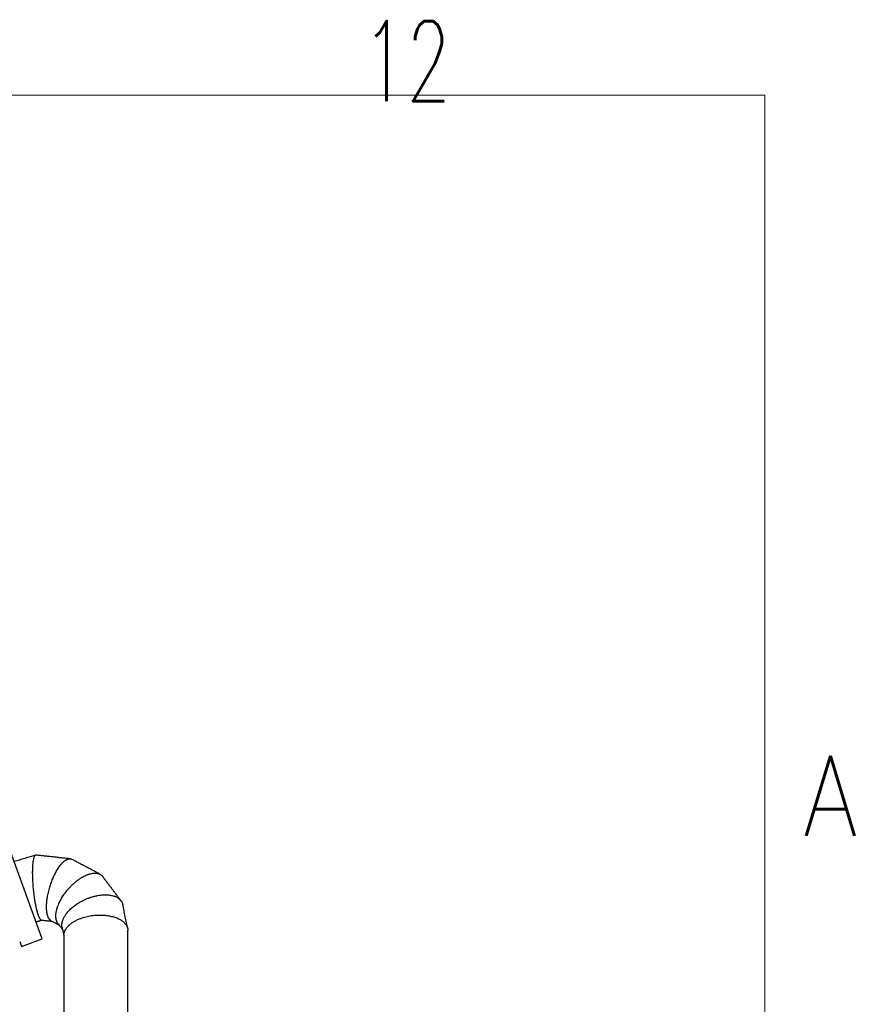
# Model space of a CAD drawing. Header units: millimetres. Extents: x 0 to 29700, y -16 to 21000.
# Tile 357 of 357: x 27820 to 29661, y 18761 to 20915. Entities that reach past the tile are written whole.
import ezdxf

# ---------------------------------------------------------------- set-up
doc = ezdxf.new("R2010")
doc.units = ezdxf.units.MM
for name, color, linetype, true_color in [('1', 7, 'Continuous', 0xffffff), ('210', 7, 'Continuous', 0xffffff), ('254', 7, 'Continuous', 0xffffff)]:
    doc.layers.add(name, color=color, linetype=linetype, true_color=true_color)
doc.styles.add('latin_extended', font='simplex.shx')
doc.dimstyles.get("Standard").update_dxf_attribs({"dimtxt": 0.18, "dimasz": 0.18, "dimexe": 0.18, "dimexo": 0.0625, "dimgap": 0.09, "dimtad": 0, "dimtih": 1, "dimtoh": 1, "dimdec": 4, "dimzin": 0, "dimdsep": 46, "dimtxsty": 'Standard', "dimcen": 0.09, "dimadec": 0, "dimazin": 0, "dimtfac": 1, "dimtdec": 4, "dimtofl": 0, "dimtmove": 0, "dimatfit": 3, "dimfxl": 1, "dimtolj": 1, "dimtzin": 0, "dimarcsym": 0})

# ---------------------------------------------------------------- blocks, each defined once
blk = doc.blocks.new('_U4')
at = {"layer": '254', "color": 3, "linetype": 'Continuous', "lineweight": 13, "transparency": 16777216}
for p, q in [((28056.5, 18872.7), (28056.5, 14093.8)), ((18213, 16851.6), (18213, 14093.8)), ((18388, 14143.8), (27881.5, 14143.8))]:
    blk.add_line(p, q, dxfattribs=at)
at = {"layer": '254', "color": 3, "transparency": 16777216}
for points in [[(18388, 14173), (18388, 14114.6), (18213, 14143.8)], [(27881.5, 14114.6), (27881.5, 14173), (28056.5, 14143.8)]]:
    blk.add_solid(points, dxfattribs=at)
at = {"layer": 'Defpoints', "color": 0, "transparency": 16777216}
for p in [(28056.5, 18922.7), (18213, 16901.6), (28056.5, 14143.8)]:
    blk.add_point(p, dxfattribs=at)
at = {"layer": '254', "color": 2, "lineweight": 13, "transparency": 16777216, "insert": (22822.2, 14406.3), "char_height": 175, "attachment_point": 1, "style": 'latin_extended'}
blk.add_mtext('\\A1;9844', dxfattribs=at)

msp = doc.modelspace()

# ---------------------------------------------------------------- linework, layer by layer
at = {"layer": '1', "color": 2, "linetype": 'Continuous', "lineweight": 25}
for p, q in [((27868.855, 18904.42), (27781.076, 19145.592)), ((27819.706, 18899.115), (27823.75, 18888.003)), ((27823.75, 18888.003), (27868.855, 18904.42))]:
    msp.add_line(p, q, dxfattribs=at)
for points in [[(27854.784, 19087.677), (27807.368, 19073.456)], [(27930.462, 19079.571), (27855.587, 19087.741)], [(27995.493, 19045.871), (27934.056, 19078.46)], [(28041.355, 18987.884), (28001.674, 19040.551)], [(28056.035, 18926.878), (28045.25, 18979.205)], [(27855.298, 18941.67), (27868.555, 18945.647)], [(27867.752, 18945.583), (27890.469, 18943.104)], [(27888.764, 18944.008), (27906.023, 18934.854)], [(27903.46, 18938.255), (27913.492, 18924.94)], [(27912.497, 18929.77), (27916.495, 18910.372)], [(27916.495, 18912.366), (27916.495, 18413.02)], [(28056.493, 18406.233), (28056.493, 18922.663)]]:
    msp.add_open_spline(points, degree=1, dxfattribs=at)
for points, weights, knots in [([(27860.246, 18957.591), (27855.474, 18971.578), (27849.386, 19000.6), (27847.668, 19035.337), (27848.468, 19068.518), (27849.606, 19080.421), (27851.919, 19086.832), (27854.766, 19087.672)], [0.585786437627, 0.585786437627, 0.552284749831, 0.585786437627, 0.585786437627, 0.574173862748, 0.57145942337, 0.574002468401], [0, 0, 0, 0, 0, 0.62942565, 0.62942565, 0.62942565, 1, 1, 1, 1, 1]), ([(27880.869, 18955.341), (27876.502, 18969.283), (27876.098, 18997.685), (27888.258, 19030.908), (27906.815, 19064.869), (27917.263, 19078.489), (27927.125, 19082.154), (27934.089, 19078.443)], [0.585786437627, 0.585786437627, 0.552284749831, 0.585786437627, 0.585786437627, 0.568488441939, 0.571181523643, 0.577565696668], [0, 0, 0, 0, 0, 0.58188166, 0.58188166, 0.58188166, 1, 1, 1, 1, 1]), ([(27900.123, 18945.128), (27896.059, 18958.909), (27899.932, 18985.043), (27922.532, 19012.728), (27957.081, 19041.895), (27978.823, 19053.935), (27994.454, 19050.314), (28001.668, 19040.559)], [0.585786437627, 0.585786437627, 0.552284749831, 0.585786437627, 0.585786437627, 0.560817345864, 0.575547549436, 0.582987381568], [0, 0, 0, 0, 0, 0.53667863, 0.53667863, 0.53667863, 1, 1, 1, 1, 1]), ([(27912.509, 18929.71), (27909.579, 18943.488), (27917.223, 18965.448), (27945.228, 18983.717), (27991.241, 19002.06), (28024.169, 19007.649), (28040.982, 18994.323), (28044.965, 18980.414), (28045.066, 18980.031), (28045.158, 18979.642), (28045.241, 18979.247)], [0.585641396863, 0.583161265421, 0.554110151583, 0.585786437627, 0.585786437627, 0.552284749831, 0.585786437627, 0.585786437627, 0.585760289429, 0.585710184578, 0.585638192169], [0, 0, 0, 0, 0, 0.48611155, 0.48611155, 0.48611155, 0.98603343, 0.98603343, 0.98603343, 1, 1, 1, 1, 1]), ([(27916.495, 18912.336), (27916.355, 18925.52), (27927.158, 18941.991), (27953.719, 18951.72), (28000.107, 18959.04), (28034.504, 18957.507), (28051.819, 18941.745), (28056.044, 18927.058), (28056.324, 18925.64), (28056.477, 18924.182), (28056.493, 18922.69)], [0.584077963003, 0.577472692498, 0.55881565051, 0.585786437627, 0.585786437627, 0.552284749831, 0.585786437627, 0.585786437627, 0.585432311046, 0.584833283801, 0.584076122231], [0, 0, 0, 0, 0, 0.44861098, 0.44861098, 0.44861098, 0.94859536, 0.94859536, 0.94859536, 1, 1, 1, 1, 1])]:
    msp.add_rational_spline(points, weights, degree=4, knots=knots, dxfattribs=at)
for points, weights in [([(27867.74, 18945.584), (27865.915, 18945.812), (27863.953, 18948.17), (27862.006, 18952.434), (27860.246, 18957.591)], [0.574895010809, 0.5771595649, 0.581230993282, 0.585786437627, 0.585786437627]), ([(27888.703, 18944.041), (27886.028, 18945.477), (27883.803, 18948), (27882.095, 18951.427), (27880.869, 18955.341)], [0.577592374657, 0.58009067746, 0.583146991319, 0.585786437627, 0.585786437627]), ([(27903.46, 18938.255), (27902.338, 18939.775), (27901.411, 18941.449), (27900.678, 18943.247), (27900.123, 18945.128)], [0.582993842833, 0.584169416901, 0.585162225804, 0.585786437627, 0.585786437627])]:
    msp.add_rational_spline(points, weights, degree=4, dxfattribs=at)
at = {"layer": '210', "color": 7, "linetype": 'Continuous', "lineweight": 18}
for p in [(250, 20750), (29450, 250)]:
    msp.add_line(p, (29450, 20750), dxfattribs=at)

# ---------------------------------------------------------------- texts
at = {"layer": '210', "color": 211, "linetype": 'Continuous', "lineweight": 18, "char_height": 175, "attachment_point": 7, "line_spacing_factor": 0.963855, "style": 'latin_extended'}
for s, insert in [('\\W0.6453;12', (28569.16, 20736.628)), ('\\W0.8818;A', (29533.887, 19129.555))]:
    msp.add_mtext(s, dxfattribs=dict(at, insert=insert))

# ---------------------------------------------------------------- dimensions: what is measured, and where the dimension line sits
at = {"layer": '254', "color": 2, "linetype": 'Continuous', "lineweight": 13}
dim = msp.add_linear_dim(base=(28056.493, 14143.803), p1=(18212.987, 16901.584), p2=(28056.493, 18922.663), dimstyle='Standard', override={"dimscale": 50, "dimtxt": 3.5, "dimasz": 3.5, "dimexe": 1, "dimexo": 1, "dimgap": 1.75, "dimtad": 1, "dimtih": 1, "dimtoh": 0, "dimdec": 0, "dimlfac": 1, "dimzin": 8, "dimdsep": 46, "dimlunit": 2, "dimtxsty": 'latin_extended', "dimsah": 1, "dimse1": 0, "dimse2": 0, "dimsd1": 0, "dimsd2": 0, "dimclrd": 3, "dimclre": 3, "dimclrt": 2, "dimtol": 0, "dimtm": -0.1, "dimtfac": 0.714286, "dimtdec": 3, "dimtofl": 1, "dimtmove": 0, "dimtzin": 8, "dimlwd": 13, "dimlwe": 13}, dxfattribs=at)
dim.commit()
dim.dimension.update_dxf_attribs({"geometry": '_U4', "text_midpoint": (23134.74, 14143.803), "dimtype": 160})

doc.saveas('drawing.dxf')
